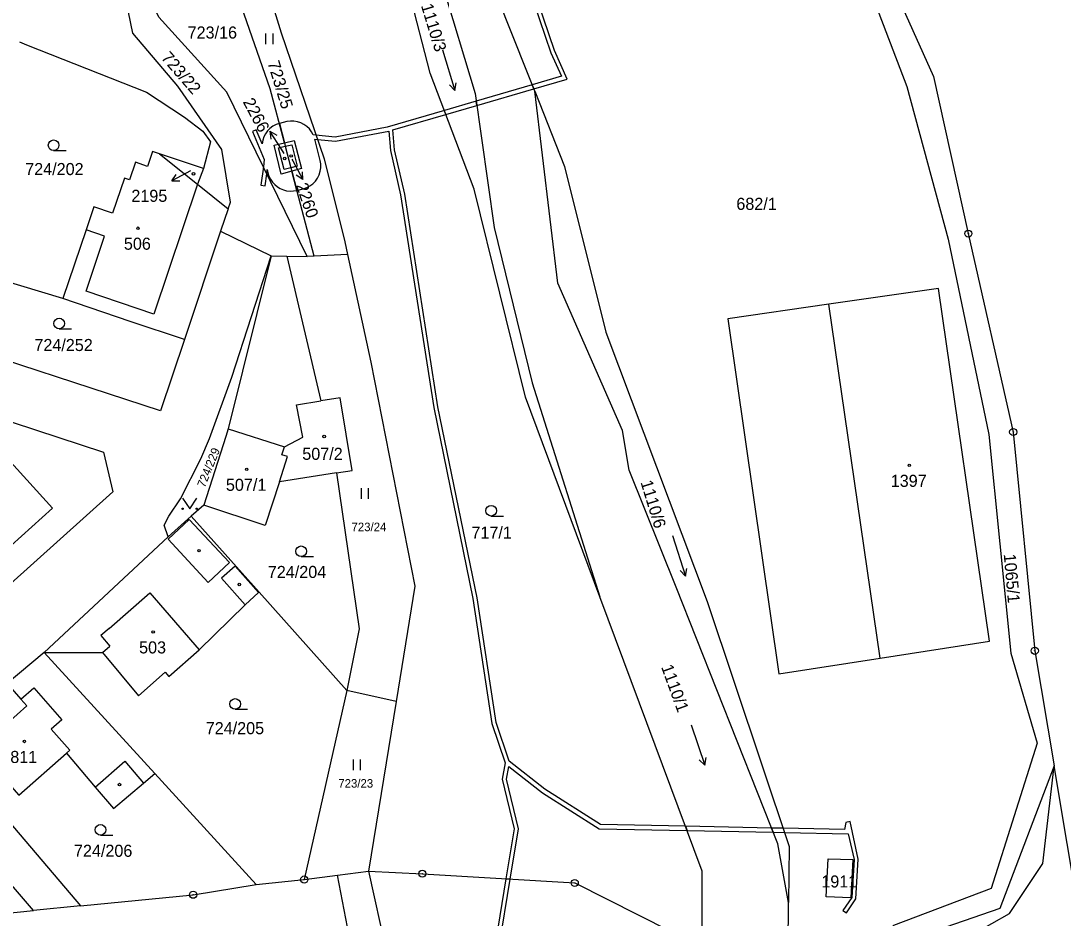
# Model space of a CAD drawing. Extents: x -680203 to -673936, y -1102717 to -1093650.
# Drawn here: x -678412.8 to -678266.1, y -1097942.6 to -1097816.3 of the extents above; entities that cross this region are included whole.
import ezdxf

# ---------------------------------------------------------------- set-up
doc = ezdxf.new("R2010")
doc.units = 0
for name, color, linetype in [('SOxx02xx_Koleje_param další_Popis10', 7, 'Continuous'), ('SOxx02xx_Staničení_Popis10', 7, 'Continuous'), ('SOxxxxxx_Koleje_hlavní_body_Popis10', 7, 'Continuous'), ('SOxxxxxx_Koleje_LN_parametry_Popis10', 7, 'Continuous'), ('SOxxxxxx_Koleje_param další_Popis10', 7, 'Continuous'), ('SOxxxxxx_Osa_bod_P', 7, 'Continuous'), ('SOxxxxxx_Staničení_Popis10', 7, 'Continuous'), ('x_prac', 7, 'Continuous')]:
    doc.layers.add(name, color=color, linetype=linetype)

msp = doc.modelspace()

# ---------------------------------------------------------------- linework, layer by layer
at = {"layer": 'SOxx02xx_Koleje_param další_Popis10'}
for centre, radius in [((-678279.47, -1097846.24), 0.5), ((-678279.47, -1097846.24), 0.0303), ((-678273.15, -1097874.17), 0.5), ((-678273.15, -1097874.17), 0.0303), ((-678270.11, -1097904.97), 0.5), ((-678270.11, -1097904.97), 0.0303), ((-678372.95, -1097937.17), 0.5), ((-678356.32, -1097936.35), 0.5), ((-678356.32, -1097936.35), 0.0303), ((-678372.95, -1097937.17), 0.0303), ((-678334.87, -1097937.65), 0.5), ((-678334.87, -1097937.65), 0.0303), ((-678388.58, -1097939.31), 0.5), ((-678388.58, -1097939.31), 0.0303)]:
    msp.add_circle(centre, radius, dxfattribs=at)
at = {"layer": 'SOxx02xx_Staničení_Popis10'}
for p, q in [((-678376.14, -1097834.34), (-678377.77, -1097831.82)), ((-678377.77, -1097831.82), (-678376.81, -1097832.39)), ((-678377.77, -1097831.82), (-678377.65, -1097832.94)), ((-678375.75, -1097834.94), (-678376.14, -1097834.34)), ((-678374.7, -1097835.74), (-678374.56, -1097835.99)), ((-678374.56, -1097835.99), (-678373.15, -1097838.64)), ((-678388.96, -1097837.38), (-678391.58, -1097838.83)), ((-678391.58, -1097838.83), (-678390.95, -1097837.91)), ((-678391.58, -1097838.83), (-678390.47, -1097838.79)), ((-678373.15, -1097838.64), (-678374.06, -1097837.99)), ((-678373.15, -1097838.64), (-678373.18, -1097837.52))]:
    msp.add_line(p, q, dxfattribs=at)
at = {"layer": 'SOxxxxxx_Koleje_hlavní_body_Popis10'}
for p, q in [((-678378.34, -1097819.55), (-678378.34, -1097818.05)), ((-678377.34, -1097819.55), (-678377.34, -1097818.05)), ((-678353.49, -1097820.36), (-678351.74, -1097826.1)), ((-678351.74, -1097826.1), (-678352.5, -1097825.31)), ((-678351.74, -1097826.1), (-678351.54, -1097825.02)), ((-678408.22, -1097834.55), (-678406.47, -1097834.55)), ((-678407.45, -1097859.64), (-678405.7, -1097859.64)), ((-678364.9, -1097883.59), (-678364.9, -1097882.09)), ((-678363.9, -1097883.59), (-678363.9, -1097882.09)), ((-678346.63, -1097886), (-678344.88, -1097886)), ((-678321.11, -1097888.75), (-678319.26, -1097894.45)), ((-678373.38, -1097891.71), (-678371.63, -1097891.71)), ((-678319.26, -1097894.45), (-678320.04, -1097893.68)), ((-678319.26, -1097894.45), (-678319.08, -1097893.37)), ((-678382.67, -1097913.2), (-678380.92, -1097913.2)), ((-678318.5, -1097915.39), (-678316.55, -1097921.07)), ((-678366.01, -1097921.79), (-678366.01, -1097920.29)), ((-678365.01, -1097921.79), (-678365.01, -1097920.29)), ((-678316.55, -1097921.07), (-678317.34, -1097920.3)), ((-678316.55, -1097921.07), (-678316.39, -1097919.98)), ((-678401.63, -1097930.93), (-678399.88, -1097930.93))]:
    msp.add_line(p, q, dxfattribs=at)
msp.add_lwpolyline([(-678390.07, -1097883.47), (-678389.07, -1097884.97), (-678388.07, -1097883.47)], dxfattribs=at)
for centre, radius in [((-678408.22, -1097833.8), 0.75), ((-678407.45, -1097858.89), 0.75), ((-678390.07, -1097884.97), 0.1), ((-678388.07, -1097884.97), 0.1), ((-678346.63, -1097885.25), 0.75), ((-678373.38, -1097890.96), 0.75), ((-678382.67, -1097912.45), 0.75), ((-678401.63, -1097930.18), 0.75)]:
    msp.add_circle(centre, radius, dxfattribs=at)
at = {"layer": 'SOxxxxxx_Koleje_LN_parametry_Popis10'}
msp.add_lwpolyline([(-678341.43, -1097811.36), (-678338.25, -1097820.78), (-678336.72, -1097824.08), (-678340.86, -1097825.29), (-678340.64, -1097825.85), (-678335.94, -1097824.48), (-678337.73, -1097820.46), (-678340.81, -1097811.33)], dxfattribs=at)
for points in [[(-678348.74, -1097827.59), (-678348.65, -1097828.19), (-678340.64, -1097825.85), (-678340.86, -1097825.29)], [(-678319.06, -1097930.28), (-678319.28, -1097929.68), (-678331.24, -1097929.44), (-678339.08, -1097924.45), (-678344.08, -1097920.53), (-678345.95, -1097915.07), (-678348.6, -1097897.49), (-678354.12, -1097870.61), (-678358.8, -1097840.67), (-678360.23, -1097834.46), (-678360.48, -1097831.64), (-678353.01, -1097829.46), (-678348.65, -1097828.19), (-678348.74, -1097827.59), (-678353.22, -1097828.9), (-678361.28, -1097831.25), (-678368.57, -1097832.64), (-678371.29, -1097832.38), (-678371.67, -1097832.34), (-678371.91, -1097831.9), (-678372.21, -1097831.5), (-678372.57, -1097831.15), (-678372.98, -1097830.86), (-678373.43, -1097830.64), (-678373.9, -1097830.49), (-678374.4, -1097830.41), (-678374.9, -1097830.41), (-678375.39, -1097830.48), (-678376.45, -1097830.75), (-678375.74, -1097833.47), (-678374.34, -1097833.14), (-678373.32, -1097837.09), (-678374.69, -1097837.47), (-678373.99, -1097840.16), (-678373.08, -1097839.94), (-678372.59, -1097839.77), (-678372.14, -1097839.52), (-678371.73, -1097839.21), (-678371.37, -1097838.84), (-678371.08, -1097838.42), (-678370.85, -1097837.96), (-678370.69, -1097837.46), (-678370.62, -1097836.96), (-678370.62, -1097836.44), (-678370.7, -1097835.93), (-678371.45, -1097832.96), (-678371.08, -1097833), (-678368.55, -1097833.24), (-678361.06, -1097831.82), (-678360.82, -1097834.55), (-678359.38, -1097840.79), (-678354.72, -1097870.71), (-678349.2, -1097897.59), (-678346.54, -1097915.22), (-678344.64, -1097920.73), (-678345.1, -1097923.06), (-678343.4, -1097930.04), (-678344.55, -1097937.06), (-678343.94, -1097937.1), (-678342.78, -1097930.02), (-678344.49, -1097923.05), (-678344.13, -1097921.25), (-678339.42, -1097924.95), (-678331.42, -1097930.04)], [(-678374.46, -1097840.24), (-678373.99, -1097840.16), (-678374.69, -1097837.47), (-678376.18, -1097837.88), (-678377.17, -1097833.81), (-678375.74, -1097833.47), (-678376.45, -1097830.75), (-678376.92, -1097830.9), (-678377.37, -1097831.13), (-678377.77, -1097831.42), (-678378.12, -1097831.78), (-678378.41, -1097832.18), (-678378.63, -1097832.62), (-678378.79, -1097833.1), (-678378.86, -1097833.59), (-678379.69, -1097831.64), (-678380.24, -1097831.87), (-678378.57, -1097835.83), (-678378.7, -1097836.85), (-678379.04, -1097839.44), (-678378.44, -1097839.52), (-678378.22, -1097837.82), (-678378.14, -1097837.23), (-678378.06, -1097837.7), (-678377.91, -1097838.16), (-678377.7, -1097838.59), (-678377.43, -1097838.98), (-678377.1, -1097839.33), (-678376.73, -1097839.64), (-678376.32, -1097839.89), (-678375.88, -1097840.07), (-678375.42, -1097840.2), (-678374.94, -1097840.25)], [(-678306.92, -1097930.52), (-678307.16, -1097929.92), (-678319.28, -1097929.68), (-678319.06, -1097930.28)], [(-678295.3, -1097939.9), (-678294.96, -1097934.29), (-678296.09, -1097929.01), (-678296.72, -1097929.13), (-678296.9, -1097930.12), (-678305.54, -1097929.95), (-678307.16, -1097929.92), (-678306.92, -1097930.52), (-678305.34, -1097930.56), (-678296.4, -1097930.74), (-678295.56, -1097934.35), (-678295.88, -1097939.7), (-678297.12, -1097941.54), (-678296.62, -1097941.88)], [(-678349.19, -1097965.42), (-678348.6, -1097965.55), (-678343.94, -1097937.1), (-678344.55, -1097937.06)]]:
    msp.add_lwpolyline(points, close=True, dxfattribs=at)
at = {"layer": 'SOxxxxxx_Koleje_param další_Popis10'}
for centre in [(-678375.69, -1097835.66), (-678374.78, -1097835.31), (-678388.53, -1097837.83), (-678396.35, -1097845.48), (-678370.14, -1097874.8), (-678381.04, -1097879.42), (-678287.78, -1097878.86), (-678387.75, -1097890.87), (-678382.09, -1097895.63), (-678394.21, -1097902.32), (-678412.34, -1097917.73), (-678398.95, -1097923.8)]:
    msp.add_circle(centre, 0.175, dxfattribs=at)
at = {"layer": 'SOxxxxxx_Staničení_Popis10'}
for p, q in [((-678376.55, -1097834.17), (-678375.62, -1097833.95)), ((-678375.79, -1097837.22), (-678376.55, -1097834.17)), ((-678375.62, -1097833.95), (-678374.68, -1097833.72)), ((-678374.68, -1097833.72), (-678373.94, -1097836.73)), ((-678374.83, -1097836.96), (-678375.79, -1097837.22)), ((-678373.94, -1097836.73), (-678374.83, -1097836.96)), ((-678387.96, -1097839.28), (-678394.13, -1097857.6)), ((-678401.08, -1097846.6), (-678403.65, -1097845.73)), ((-678403.65, -1097854.36), (-678401.08, -1097846.6)), ((-678394.13, -1097857.6), (-678403.65, -1097854.36)), ((-678291.9, -1097906.01), (-678299.08, -1097856.19)), ((-678383.65, -1097873.73), (-678375.74, -1097876.26)), ((-678392.11, -1097889.25), (-678389.13, -1097886.49)), ((-678389.13, -1097886.49), (-678383.47, -1097892.55)), ((-678386.47, -1097895.37), (-678392.11, -1097889.25)), ((-678383.47, -1097892.55), (-678386.47, -1097895.37)), ((-678382.69, -1097893.05), (-678384.6, -1097894.75)), ((-678382.69, -1097893.05), (-678379.36, -1097896.78)), ((-678384.6, -1097894.75), (-678381.26, -1097898.48)), ((-678400.41, -1097901.81), (-678394.67, -1097896.83)), ((-678394.67, -1097896.83), (-678387.73, -1097904.82)), ((-678400.41, -1097901.81), (-678401.58, -1097902.83)), ((-678401.58, -1097902.83), (-678400.3, -1097904.3)), ((-678401.36, -1097905.22), (-678400.3, -1097904.3)), ((-678412.83, -1097911.76), (-678411.03, -1097910.17)), ((-678411.03, -1097910.17), (-678407.05, -1097914.68)), ((-678407.05, -1097914.68), (-678408.56, -1097916.02)), ((-678408.56, -1097916.02), (-678405.95, -1097918.97)), ((-678405.95, -1097918.97), (-678406.41, -1097919.37)), ((-678402.38, -1097924.15), (-678398.21, -1097920.52)), ((-678398.21, -1097920.52), (-678395.56, -1097923.6))]:
    msp.add_line(p, q, dxfattribs=at)
at = {"layer": 'x_prac'}
for p, q in [((-678377.17, -1097833.81), (-678375.74, -1097833.47)), ((-678376.18, -1097837.88), (-678377.17, -1097833.81)), ((-678375.74, -1097833.47), (-678374.34, -1097833.14)), ((-678374.34, -1097833.14), (-678373.32, -1097837.09)), ((-678393.3, -1097835.02), (-678394.3, -1097834.69)), ((-678387.13, -1097837.08), (-678393.3, -1097835.02)), ((-678393.3, -1097835.02), (-678387.96, -1097839.28)), ((-678387.13, -1097837.08), (-678387.96, -1097839.28)), ((-678373.32, -1097837.09), (-678374.69, -1097837.47)), ((-678374.69, -1097837.47), (-678376.18, -1097837.88)), ((-678371.57, -1097849.41), (-678374.69, -1097837.47)), ((-678387.96, -1097839.28), (-678383.64, -1097842.77)), ((-678383.64, -1097842.77), (-678384.71, -1097845.89)), ((-678383.64, -1097842.77), (-678383.31, -1097841.83)), ((-678384.71, -1097845.89), (-678389.82, -1097861.16)), ((-678384.71, -1097845.89), (-678377.59, -1097849.39)), ((-678377.59, -1097849.39), (-678375.41, -1097849.42)), ((-678375.41, -1097849.42), (-678370.63, -1097869.8)), ((-678375.41, -1097849.42), (-678372.52, -1097849.45)), ((-678371.57, -1097849.41), (-678372.52, -1097849.45)), ((-678366.87, -1097849.19), (-678371.57, -1097849.41)), ((-678376.45, -1097881.19), (-678375.28, -1097877.63)), ((-678368.4, -1097879.92), (-678376.45, -1097881.19)), ((-678387.08, -1097884.46), (-678388.84, -1097886.02)), ((-678388.84, -1097886.02), (-678392.1, -1097888.93)), ((-678379.28, -1097896.72), (-678388.84, -1097886.02)), ((-678392.1, -1097888.93), (-678409.54, -1097905.21)), ((-678379.28, -1097896.72), (-678366.94, -1097910.54)), ((-678409.54, -1097905.21), (-678414.75, -1097909.59)), ((-678393.97, -1097922.26), (-678409.54, -1097905.21)), ((-678366.94, -1097910.54), (-678372.95, -1097937.17)), ((-678360.01, -1097912.09), (-678366.94, -1097910.54)), ((-678360.01, -1097912.09), (-678363.89, -1097935.98)), ((-678424.26, -1097917.58), (-678404.42, -1097940.88)), ((-678411.05, -1097941.54), (-678428.54, -1097921.18)), ((-678393.97, -1097922.26), (-678379.73, -1097937.85)), ((-678372.95, -1097937.17), (-678368.28, -1097936.56)), ((-678368.28, -1097936.56), (-678363.89, -1097935.98)), ((-678388.58, -1097939.31), (-678379.73, -1097937.85)), ((-678379.73, -1097937.85), (-678372.95, -1097937.17)), ((-678404.42, -1097940.88), (-678388.58, -1097939.31)), ((-678404.42, -1097940.88), (-678411.05, -1097941.54)), ((-678420.5, -1097942.48), (-678411.05, -1097941.54))]:
    msp.add_line(p, q, dxfattribs=at)
for points in [[(-678309.65, -1097782.38), (-678293.04, -1097812.59), (-678288.13, -1097825.54), (-678282.29, -1097847), (-678276.6, -1097874.51), (-678273.48, -1097905.3), (-678269.8, -1097917.99), (-678276.27, -1097938.45), (-678290, -1097943.63), (-678298.91, -1097953.65), (-678304.99, -1097951.11)], [(-678383.31, -1097841.83), (-678384.54, -1097834.39), (-678390.75, -1097825.48), (-678397.07, -1097818), (-678398.36, -1097811.82), (-678398.81, -1097810.15), (-678400.39, -1097802.39)], [(-678372.52, -1097849.45), (-678383.86, -1097826.33), (-678393.39, -1097815.76), (-678395.57, -1097811.09), (-678395.98, -1097809.37), (-678396.1, -1097805.96)], [(-678375.74, -1097833.47), (-678377.73, -1097825.86), (-678383.94, -1097808.01)], [(-678379.06, -1097808.63), (-678376.18, -1097817.96), (-678370.16, -1097835.7), (-678367.25, -1097847.42), (-678366.87, -1097849.19)], [(-678340.51, -1097826.17), (-678344.66, -1097815.72), (-678346.85, -1097809.69)], [(-678358.16, -1097812.17), (-678353.54, -1097811.07), (-678348.89, -1097826.51), (-678346.21, -1097845.39), (-678340.84, -1097867.23), (-678331.34, -1097897.38)], [(-678331.34, -1097897.38), (-678341.82, -1097869.26), (-678349.04, -1097839.97), (-678355.21, -1097823.64), (-678358.16, -1097812.17)], [(-678290.19, -1097811.13), (-678284.39, -1097824.12), (-678279.47, -1097846.24), (-678273.15, -1097874.17), (-678270.11, -1097904.97), (-678267.39, -1097921.18)], [(-678413.04, -1097819.23), (-678412.04, -1097819.66), (-678395.14, -1097826.35), (-678389.79, -1097829.87), (-678387.2, -1097831.8), (-678386.12, -1097833.34), (-678387.13, -1097837.08)], [(-678304.76, -1097940.4), (-678306.28, -1097932.14), (-678320.61, -1097896.01), (-678327.23, -1097879.52), (-678328.15, -1097873.94), (-678337.24, -1097853.22), (-678340.51, -1097826.17)], [(-678340.51, -1097826.17), (-678336.29, -1097836.81), (-678330.5, -1097860.1), (-678316.25, -1097898.02), (-678304.67, -1097932.54), (-678304.76, -1097940.4)], [(-678375.74, -1097833.47), (-678375.62, -1097833.95), (-678374.83, -1097836.96), (-678374.69, -1097837.47)], [(-678394.3, -1097834.69), (-678395.01, -1097836.78), (-678396.72, -1097836.2), (-678397.55, -1097838.67), (-678398.26, -1097838.43), (-678399.92, -1097843.36), (-678402.55, -1097842.48), (-678403.65, -1097845.73), (-678406.92, -1097855.39)], [(-678392.1, -1097888.93), (-678392.67, -1097887.3), (-678392.02, -1097886.02), (-678390.36, -1097883.56), (-678387.5, -1097877.96), (-678386.27, -1097875.07), (-678383.12, -1097866.47), (-678377.59, -1097849.39)], [(-678377.59, -1097849.39), (-678383.65, -1097873.73), (-678383.99, -1097874.79), (-678387.08, -1097884.46)], [(-678366.87, -1097849.19), (-678363.59, -1097864.34), (-678357.38, -1097895.88), (-678360.01, -1097912.09)], [(-678406.92, -1097855.39), (-678421.74, -1097850.94), (-678425.08, -1097860.79)], [(-678313.34, -1097858.24), (-678306.13, -1097908.21), (-678291.9, -1097906.01), (-678276.48, -1097903.63), (-678283.67, -1097853.97), (-678299.08, -1097856.19), (-678313.34, -1097858.24)], [(-678389.82, -1097861.16), (-678397.44, -1097858.59), (-678406.92, -1097855.39)], [(-678389.82, -1097861.16), (-678393.19, -1097871.21), (-678425.08, -1097860.79)], [(-678439.52, -1097864.43), (-678401.21, -1097877.03), (-678399.91, -1097882.61), (-678422.17, -1097902.59)], [(-678368.4, -1097879.92), (-678366.2, -1097879.57), (-678367.87, -1097869.36), (-678370.63, -1097869.8)], [(-678375.74, -1097876.26), (-678373.12, -1097874.91), (-678374.05, -1097870.35), (-678370.63, -1097869.8)], [(-678415.64, -1097891.46), (-678408.38, -1097884.91), (-678414.73, -1097877.89), (-678414.57, -1097875.99), (-678418.68, -1097871.49), (-678426.9, -1097878.98), (-678424.13, -1097882.01), (-678420.71, -1097885.85), (-678415.64, -1097891.46)], [(-678375.28, -1097877.63), (-678376.09, -1097877.36), (-678375.74, -1097876.26)], [(-678376.45, -1097881.19), (-678378.46, -1097887.35), (-678387.08, -1097884.46)], [(-678368.4, -1097879.92), (-678365.2, -1097901.88), (-678366.94, -1097910.54)], [(-678409.54, -1097905.21), (-678401.36, -1097905.22), (-678396.26, -1097911.32), (-678392.54, -1097908), (-678391.99, -1097908.61), (-678387.73, -1097904.82), (-678381.26, -1097898.48), (-678379.36, -1097896.78), (-678379.28, -1097896.72)], [(-678316.91, -1097946.69), (-678316.92, -1097936.01), (-678331.34, -1097897.38)], [(-678414.75, -1097909.59), (-678412.83, -1097911.76), (-678411.97, -1097912.74), (-678418.84, -1097918.81), (-678413.12, -1097925.31), (-678406.41, -1097919.37), (-678402.38, -1097924.15), (-678399.81, -1097927.18), (-678395.56, -1097923.6), (-678393.97, -1097922.26)], [(-678267.39, -1097921.18), (-678275.01, -1097941.25), (-678287.8, -1097945.67), (-678296.07, -1097954.61)], [(-678296.07, -1097954.61), (-678273.65, -1097941.96), (-678268.96, -1097934.93), (-678267.39, -1097921.18)], [(-678249.65, -1097977.55), (-678254.7, -1097967.7), (-678263.74, -1097943.01), (-678267.39, -1097921.18)], [(-678299.46, -1097939.59), (-678299.2, -1097934.25), (-678295.73, -1097934.33), (-678296.01, -1097939.76), (-678299.46, -1097939.59)], [(-678358.85, -1097965.38), (-678363.82, -1097959.73), (-678368.28, -1097936.56)], [(-678363.89, -1097935.98), (-678356.32, -1097936.35), (-678334.87, -1097937.65), (-678316.91, -1097946.69)], [(-678363.89, -1097935.98), (-678358.94, -1097958.52), (-678354.75, -1097964.22), (-678340.86, -1097967.22), (-678327.44, -1097977.58)], [(-678304.99, -1097951.11), (-678304.79, -1097942.4), (-678304.76, -1097940.4)]]:
    msp.add_lwpolyline(points, dxfattribs=at)

# ---------------------------------------------------------------- texts
at = {"layer": 'SOxxxxxx_Osa_bod_P'}
for s, height, rotation, p in [('1110/3', 1.7, 287, (-678356.53, -1097814.14)), ('723/22', 1.7, 311, (-678393.18, -1097821.53)), ('723/25', 1.7, 287, (-678378.13, -1097822.19)), ('2266', 1.7, 298, (-678381.63, -1097827.69)), ('2260', 1.7, 289, (-678374.14, -1097839.43)), ('724/229', 1.2, 68, (-678386.95, -1097882.08)), ('1110/6', 1.7, 287, (-678325.63, -1097881.23)), ('1065/1', 1.7, 275, (-678274.49, -1097891.38)), ('1110/1', 1.7, 290, (-678322.73, -1097907.24))]:
    msp.add_text(s, height=height, rotation=rotation, dxfattribs=at).set_placement(p)
for s, height, p in [('723/16', 1.7, (-678389.36, -1097818.78)), ('724/202', 1.7, (-678412.22, -1097838)), ('2195', 1.7, (-678397.28, -1097841.77)), ('682/1', 1.7, (-678312.12, -1097842.9)), ('506', 1.7, (-678398.33, -1097848.51)), ('724/252', 1.7, (-678410.93, -1097862.77)), ('507/2', 1.7, (-678373.22, -1097878.09)), ('507/1', 1.7, (-678383.97, -1097882.45)), ('1397', 1.7, (-678290.39, -1097881.89)), ('723/24', 1.2, (-678366.29, -1097888.13)), ('717/1', 1.7, (-678349.41, -1097889.18)), ('724/204', 1.7, (-678378.07, -1097894.72)), ('503', 1.7, (-678396.19, -1097905.34)), ('724/205', 1.7, (-678386.81, -1097916.71)), ('811', 1.7, (-678414.32, -1097920.76)), ('723/23', 1.2, (-678368.15, -1097924.23)), ('724/206', 1.7, (-678405.36, -1097933.97)), ('1911', 1.7, (-678300.16, -1097938.29))]:
    msp.add_text(s, height=height, dxfattribs=at).set_placement(p)

doc.saveas('drawing.dxf')
